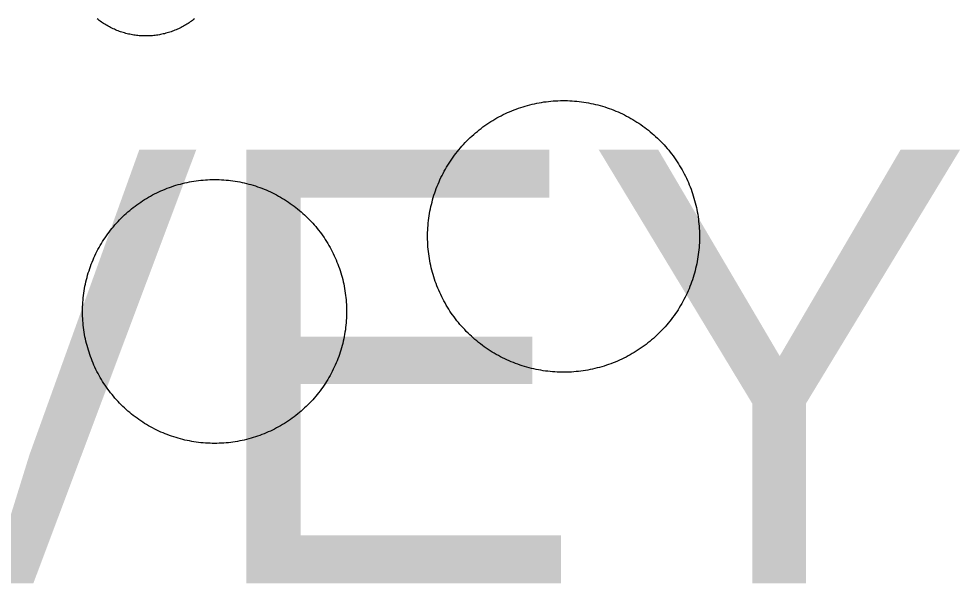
# Model space of a CAD drawing. Extents: x 3651524 to 3689615, y 505651 to 531377.
# Drawn here: x 3676070.7 to 3676250.8, y 514939.8 to 515047.8 of the extents above; entities that cross this region are included whole.
import ezdxf

# ---------------------------------------------------------------- set-up
doc = ezdxf.new("R2010")
doc.units = 0
doc.layers.add('V-DOMW-TANK', color=7, linetype='Continuous')
doc.layers.add('V-RIVR-GAGE-IDEN', color=7, linetype='Continuous')

msp = doc.modelspace()

# ---------------------------------------------------------------- linework, layer by layer
at = {"layer": 'V-DOMW-TANK'}
for points in [[(3676101.04, 515045.84), (3676100.798, 515045.737), (3676100.562, 515045.637), (3676100.321, 515045.543), (3676100.077, 515045.451), (3676099.833, 515045.365), (3676099.587, 515045.283), (3676099.342, 515045.205), (3676099.094, 515045.131), (3676098.844, 515045.062), (3676098.594, 515044.996), (3676098.342, 515044.937), (3676098.088, 515044.879), (3676097.834, 515044.828), (3676097.58, 515044.781), (3676097.324, 515044.738), (3676097.068, 515044.699), (3676096.812, 515044.664), (3676096.556, 515044.636), (3676096.298, 515044.611), (3676096.04, 515044.591), (3676095.782, 515044.574), (3676095.522, 515044.562), (3676095.264, 515044.556), (3676095.006, 515044.552), (3676094.744, 515044.556), (3676094.488, 515044.562), (3676094.23, 515044.572), (3676093.972, 515044.589), (3676093.712, 515044.609), (3676093.456, 515044.634), (3676093.198, 515044.662), (3676092.942, 515044.695), (3676092.686, 515044.734), (3676092.43, 515044.777), (3676092.176, 515044.824), (3676091.922, 515044.875), (3676091.668, 515044.931), (3676091.416, 515044.99), (3676091.168, 515045.055), (3676090.916, 515045.125), (3676090.668, 515045.197), (3676090.423, 515045.275), (3676090.177, 515045.357), (3676089.931, 515045.443), (3676089.689, 515045.535), (3676089.448, 515045.629), (3676089.21, 515045.727), (3676088.973, 515045.83), (3676088.737, 515045.938), (3676088.502, 515046.049), (3676088.27, 515046.165), (3676088.041, 515046.284), (3676087.814, 515046.407), (3676087.59, 515046.534), (3676087.365, 515046.665), (3676087.144, 515046.8), (3676086.927, 515046.938), (3676086.71, 515047.083), (3676086.497, 515047.228), (3676086.286, 515047.378), (3676086.077, 515047.534), (3676085.872, 515047.689), (3676085.669, 515047.851)], [(3676104.337, 515047.865), (3676104.134, 515047.704), (3676103.931, 515047.546), (3676103.72, 515047.392), (3676103.509, 515047.243), (3676103.296, 515047.095), (3676103.081, 515046.952), (3676102.862, 515046.813), (3676102.643, 515046.677), (3676102.42, 515046.546), (3676102.195, 515046.417), (3676101.967, 515046.294), (3676101.738, 515046.176), (3676101.506, 515046.059), (3676101.273, 515045.948), (3676101.04, 515045.84)], [(3676153.503, 515020.975), (3676153.765, 515021.346), (3676154.034, 515021.712), (3676154.306, 515022.075), (3676154.587, 515022.431), (3676154.873, 515022.785), (3676155.166, 515023.13), (3676155.465, 515023.472), (3676155.77, 515023.809), (3676156.08, 515024.139), (3676156.395, 515024.465), (3676156.718, 515024.784), (3676157.044, 515025.1), (3676157.378, 515025.407), (3676157.716, 515025.712), (3676158.058, 515026.007), (3676158.408, 515026.298), (3676158.76, 515026.582), (3676159.119, 515026.861), (3676159.481, 515027.133), (3676159.85, 515027.4), (3676160.223, 515027.66), (3676160.599, 515027.912), (3676160.98, 515028.157), (3676161.363, 515028.397), (3676161.757, 515028.63), (3676162.15, 515028.856), (3676162.547, 515029.075), (3676162.948, 515029.288), (3676163.354, 515029.493), (3676163.762, 515029.689), (3676164.173, 515029.88), (3676164.589, 515030.064), (3676165.007, 515030.238), (3676165.429, 515030.41), (3676165.853, 515030.57), (3676166.279, 515030.726), (3676166.709, 515030.871), (3676167.141, 515031.01), (3676167.575, 515031.141), (3676168.011, 515031.266), (3676168.449, 515031.383), (3676168.89, 515031.494), (3676169.332, 515031.592), (3676169.777, 515031.684), (3676170.223, 515031.77), (3676170.667, 515031.848), (3676171.118, 515031.918), (3676171.569, 515031.979), (3676172.019, 515032.034), (3676172.47, 515032.079), (3676172.922, 515032.116), (3676173.375, 515032.147), (3676173.827, 515032.171), (3676174.282, 515032.186), (3676174.735, 515032.194), (3676175.189, 515032.192), (3676175.644, 515032.184), (3676176.095, 515032.165), (3676176.549, 515032.141), (3676177.002, 515032.108), (3676177.454, 515032.067), (3676177.905, 515032.018), (3676178.356, 515031.963), (3676178.806, 515031.897), (3676179.253, 515031.825), (3676179.701, 515031.745), (3676180.146, 515031.657), (3676180.59, 515031.563), (3676181.03, 515031.459), (3676181.471, 515031.348), (3676181.909, 515031.229), (3676182.345, 515031.102), (3676182.779, 515030.969), (3676183.209, 515030.828), (3676183.639, 515030.678), (3676184.065, 515030.523), (3676184.487, 515030.357), (3676184.909, 515030.189), (3676185.325, 515030.009), (3676185.741, 515029.824), (3676186.15, 515029.632), (3676186.558, 515029.431), (3676186.961, 515029.224), (3676187.363, 515029.009), (3676187.758, 515028.788), (3676188.151, 515028.561), (3676188.538, 515028.325), (3676188.923, 515028.086), (3676189.304, 515027.836), (3676189.679, 515027.582), (3676190.05, 515027.32), (3676190.416, 515027.054), (3676190.779, 515026.779), (3676191.135, 515026.499), (3676191.487, 515026.212), (3676191.833, 515025.919), (3676192.176, 515025.62), (3676192.511, 515025.317), (3676192.843, 515025.006), (3676193.169, 515024.69)], [(3676193.169, 515024.69), (3676193.488, 515024.369), (3676193.804, 515024.041), (3676194.113, 515023.707), (3676194.414, 515023.369), (3676194.711, 515023.027), (3676195.004, 515022.679), (3676195.286, 515022.325), (3676195.565, 515021.966), (3676195.835, 515021.604), (3676196.104, 515021.235), (3676196.364, 515020.862), (3676196.616, 515020.486), (3676196.861, 515020.105), (3676197.101, 515019.72), (3676197.334, 515019.331), (3676197.56, 515018.939), (3676197.779, 515018.538), (3676197.992, 515018.139), (3676198.197, 515017.733), (3676198.393, 515017.323), (3676198.586, 515016.912), (3676198.768, 515016.498), (3676198.944, 515016.08), (3676199.114, 515015.658), (3676199.276, 515015.235), (3676199.43, 515014.806), (3676199.575, 515014.378), (3676199.712, 515013.946), (3676199.847, 515013.512), (3676199.97, 515013.074), (3676200.087, 515012.636), (3676200.195, 515012.195), (3676200.296, 515011.753), (3676200.39, 515011.309), (3676200.476, 515010.864), (3676200.552, 515010.416), (3676200.624, 515009.967), (3676200.685, 515009.519), (3676200.738, 515009.068), (3676200.785, 515008.615), (3676200.824, 515008.165), (3676200.853, 515007.712), (3676200.875, 515007.258), (3676200.892, 515006.805), (3676200.898, 515006.35), (3676200.896, 515005.898), (3676200.888, 515005.443), (3676200.871, 515004.99), (3676200.845, 515004.536), (3676200.812, 515004.083), (3676200.773, 515003.633), (3676200.724, 515003.18), (3676200.667, 515002.731), (3676200.603, 515002.281), (3676200.531, 515001.832), (3676200.451, 515001.386), (3676200.363, 515000.942), (3676200.267, 515000.497), (3676200.165, 515000.055), (3676200.052, 514999.616), (3676199.935, 514999.178), (3676199.808, 514998.742), (3676199.675, 514998.308), (3676199.534, 514997.878), (3676199.384, 514997.448), (3676199.229, 514997.022), (3676199.065, 514996.6), (3676198.893, 514996.178), (3676198.715, 514995.762), (3676198.528, 514995.346), (3676198.336, 514994.937), (3676198.135, 514994.529), (3676197.928, 514994.128), (3676197.717, 514993.724), (3676197.494, 514993.329), (3676197.267, 514992.936), (3676197.031, 514992.549), (3676196.79, 514992.164), (3676196.542, 514991.783), (3676196.286, 514991.408), (3676196.026, 514991.037), (3676195.757, 514990.671), (3676195.483, 514990.308), (3676195.202, 514989.95), (3676194.918, 514989.6), (3676194.625, 514989.254), (3676194.326, 514988.912), (3676194.021, 514988.576), (3676193.712, 514988.244), (3676193.394, 514987.918), (3676193.073, 514987.599), (3676192.745, 514987.283), (3676192.413, 514986.976), (3676192.075, 514986.673), (3676191.731, 514986.376), (3676191.383, 514986.085), (3676191.031, 514985.801), (3676190.672, 514985.522), (3676190.308, 514985.25), (3676189.941, 514984.984)], [(3676151.396, 514995.06), (3676151.205, 514995.471), (3676151.023, 514995.885), (3676150.847, 514996.305), (3676150.677, 514996.725), (3676150.515, 514997.151), (3676150.359, 514997.577), (3676150.214, 514998.007), (3676150.075, 514998.439), (3676149.942, 514998.873), (3676149.821, 514999.309), (3676149.706, 514999.748), (3676149.596, 515000.188), (3676149.493, 515000.63), (3676149.401, 515001.077), (3676149.315, 515001.521), (3676149.237, 515001.968), (3676149.17, 515002.418), (3676149.106, 515002.863), (3676149.053, 515003.315), (3676149.006, 515003.768), (3676148.967, 515004.22), (3676148.936, 515004.673), (3676148.914, 515005.126), (3676148.901, 515005.58), (3676148.893, 515006.033), (3676148.893, 515006.488), (3676148.903, 515006.94), (3676148.92, 515007.395), (3676148.944, 515007.847), (3676148.977, 515008.3), (3676149.02, 515008.753), (3676149.067, 515009.203), (3676149.124, 515009.654), (3676149.188, 515010.102), (3676149.26, 515010.551), (3676149.34, 515010.997), (3676149.428, 515011.442), (3676149.524, 515011.886), (3676149.626, 515012.328), (3676149.737, 515012.769), (3676149.856, 515013.207), (3676149.983, 515013.641), (3676150.116, 515014.075), (3676150.257, 515014.507), (3676150.407, 515014.936), (3676150.562, 515015.361), (3676150.726, 515015.785), (3676150.896, 515016.205), (3676151.078, 515016.623), (3676151.261, 515017.037), (3676151.455, 515017.448), (3676151.654, 515017.854), (3676151.861, 515018.259), (3676152.076, 515018.659), (3676152.297, 515019.054), (3676152.524, 515019.447), (3676152.76, 515019.836), (3676153.001, 515020.221), (3676153.249, 515020.6), (3676153.503, 515020.975)], [(3676082.909, 514990.937), (3676082.898, 514991.375), (3676082.894, 514991.816), (3676082.898, 514992.258), (3676082.909, 514992.698), (3676082.929, 514993.139), (3676082.956, 514993.579), (3676082.99, 514994.017), (3676083.031, 514994.453), (3676083.081, 514994.894), (3676083.138, 514995.332), (3676083.203, 514995.768), (3676083.277, 514996.202), (3676083.357, 514996.635), (3676083.445, 514997.067), (3676083.539, 514997.499), (3676083.642, 514997.927), (3676083.752, 514998.353), (3676083.871, 514998.777), (3676083.996, 514999.201), (3676084.127, 514999.621), (3676084.268, 515000.038), (3676084.416, 515000.454), (3676084.569, 515000.868), (3676084.731, 515001.277), (3676084.899, 515001.685), (3676085.075, 515002.09), (3676085.258, 515002.49), (3676085.448, 515002.889), (3676085.645, 515003.28), (3676085.847, 515003.674), (3676086.058, 515004.061), (3676086.273, 515004.444), (3676086.499, 515004.825), (3676086.728, 515005.201), (3676086.966, 515005.572), (3676087.207, 515005.941), (3676087.457, 515006.303), (3676087.713, 515006.664), (3676087.977, 515007.018), (3676088.244, 515007.368), (3676088.518, 515007.712), (3676088.799, 515008.054), (3676089.085, 515008.388), (3676089.376, 515008.718), (3676089.677, 515009.043), (3676089.978, 515009.363), (3676090.288, 515009.676), (3676090.599, 515009.985), (3676090.92, 515010.291), (3676091.246, 515010.59), (3676091.576, 515010.88), (3676091.91, 515011.167), (3676092.252, 515011.446), (3676092.596, 515011.722), (3676092.946, 515011.99), (3676093.3, 515012.253), (3676093.659, 515012.509), (3676094.021, 515012.758), (3676094.39, 515013), (3676094.76, 515013.238), (3676095.137, 515013.469), (3676095.516, 515013.692), (3676095.899, 515013.909), (3676096.286, 515014.12), (3676096.677, 515014.323), (3676097.07, 515014.52), (3676097.47, 515014.71), (3676097.871, 515014.893), (3676098.275, 515015.069), (3676098.68, 515015.239), (3676099.092, 515015.4), (3676099.506, 515015.554), (3676099.921, 515015.701), (3676100.339, 515015.841), (3676100.759, 515015.974), (3676101.181, 515016.099), (3676101.607, 515016.218), (3676102.033, 515016.328), (3676102.461, 515016.431), (3676102.891, 515016.527), (3676103.323, 515016.615), (3676103.757, 515016.695), (3676104.191, 515016.766), (3676104.628, 515016.832), (3676105.062, 515016.889), (3676105.502, 515016.938), (3676105.94, 515016.984), (3676106.381, 515017.018), (3676106.821, 515017.045), (3676107.261, 515017.063), (3676107.702, 515017.076), (3676108.142, 515017.08), (3676108.58, 515017.076), (3676109.025, 515017.063), (3676109.465, 515017.045), (3676109.903, 515017.018), (3676110.344, 515016.984), (3676110.782, 515016.943), (3676111.22, 515016.891), (3676111.656, 515016.834)], [(3676111.656, 515016.834), (3676112.093, 515016.771), (3676112.529, 515016.697), (3676112.961, 515016.617), (3676113.393, 515016.529), (3676113.823, 515016.431), (3676114.253, 515016.33), (3676114.679, 515016.22), (3676115.103, 515016.103), (3676115.527, 515015.978), (3676115.947, 515015.845), (3676116.367, 515015.706), (3676116.78, 515015.558), (3676117.194, 515015.405), (3676117.604, 515015.243), (3676118.011, 515015.075), (3676118.415, 515014.899), (3676118.816, 515014.716), (3676119.213, 515014.526), (3676119.609, 515014.329), (3676120, 515014.127), (3676120.387, 515013.916), (3676120.77, 515013.699), (3676121.151, 515013.475), (3676121.526, 515013.246), (3676121.898, 515013.008), (3676122.265, 515012.763), (3676122.63, 515012.515), (3676122.988, 515012.261), (3676123.342, 515011.999), (3676123.692, 515011.73), (3676124.036, 515011.456), (3676124.376, 515011.175), (3676124.712, 515010.889), (3676125.042, 515010.596), (3676125.368, 515010.299), (3676125.687, 515009.996), (3676126.003, 515009.686), (3676126.312, 515009.373), (3676126.615, 515009.054), (3676126.912, 515008.728), (3676127.205, 515008.398), (3676127.491, 515008.062), (3676127.772, 515007.722), (3676128.046, 515007.378), (3676128.315, 515007.028), (3676128.577, 515006.674), (3676128.833, 515006.315), (3676129.083, 515005.951), (3676129.326, 515005.584), (3676129.562, 515005.214), (3676129.793, 515004.837), (3676130.017, 515004.458), (3676130.234, 515004.073), (3676130.445, 515003.686), (3676130.647, 515003.295), (3676130.844, 515002.901), (3676131.035, 515002.502), (3676131.215, 515002.103), (3676131.393, 515001.697), (3676131.563, 515001.29), (3676131.725, 515000.88), (3676131.878, 515000.468), (3676132.026, 515000.053), (3676132.165, 514999.635), (3676132.298, 514999.213), (3676132.423, 514998.791), (3676132.542, 514998.367), (3676132.652, 514997.939), (3676132.755, 514997.511), (3676132.851, 514997.081), (3676132.937, 514996.649), (3676133.019, 514996.213), (3676133.091, 514995.781), (3676133.156, 514995.344), (3676133.216, 514994.908), (3676133.265, 514994.47), (3676133.306, 514994.032), (3676133.341, 514993.591), (3676133.369, 514993.151), (3676133.388, 514992.711), (3676133.4, 514992.27), (3676133.404, 514991.832), (3676133.4, 514991.39), (3676133.388, 514990.949), (3676133.369, 514990.509), (3676133.343, 514990.069), (3676133.308, 514989.628), (3676133.265, 514989.19), (3676133.216, 514988.752), (3676133.158, 514988.316), (3676133.093, 514987.879), (3676133.021, 514987.443), (3676132.941, 514987.011), (3676132.853, 514986.579), (3676132.757, 514986.149), (3676132.654, 514985.719), (3676132.544, 514985.293), (3676132.427, 514984.869), (3676132.302, 514984.445), (3676132.169, 514984.025)], [(3676189.941, 514984.984), (3676189.568, 514984.725), (3676189.192, 514984.472), (3676188.811, 514984.228), (3676188.424, 514983.986), (3676188.034, 514983.753), (3676187.641, 514983.527), (3676187.244, 514983.308), (3676186.843, 514983.097), (3676186.437, 514982.893), (3676186.029, 514982.694), (3676185.618, 514982.503), (3676185.202, 514982.319), (3676184.784, 514982.143), (3676184.362, 514981.975), (3676183.94, 514981.813), (3676183.512, 514981.66), (3676183.082, 514981.514), (3676182.65, 514981.373), (3676182.216, 514981.242), (3676181.78, 514981.117), (3676181.342, 514981.002), (3676180.899, 514980.894), (3676180.457, 514980.791), (3676180.012, 514980.699), (3676179.568, 514980.613), (3676179.12, 514980.535), (3676178.673, 514980.466), (3676178.222, 514980.404), (3676177.772, 514980.351), (3676177.321, 514980.304), (3676176.869, 514980.265), (3676176.416, 514980.234), (3676175.961, 514980.212), (3676175.509, 514980.197), (3676175.054, 514980.191), (3676174.602, 514980.191), (3676174.147, 514980.199), (3676173.694, 514980.218), (3676173.24, 514980.242), (3676172.787, 514980.275), (3676172.337, 514980.316), (3676171.884, 514980.365), (3676171.435, 514980.423), (3676170.985, 514980.486), (3676170.536, 514980.56), (3676170.09, 514980.638), (3676169.645, 514980.726), (3676169.201, 514980.822), (3676168.759, 514980.924), (3676168.32, 514981.037), (3676167.882, 514981.154), (3676167.446, 514981.281), (3676167.012, 514981.414), (3676166.58, 514981.555), (3676166.152, 514981.705), (3676165.726, 514981.86), (3676165.3, 514982.024), (3676164.882, 514982.196), (3676164.464, 514982.374), (3676164.05, 514982.561), (3676163.641, 514982.753), (3676163.233, 514982.952), (3676162.828, 514983.159), (3676162.428, 514983.374), (3676162.033, 514983.595), (3676161.64, 514983.822), (3676161.251, 514984.058), (3676160.868, 514984.299), (3676160.487, 514984.547), (3676160.114, 514984.801), (3676159.741, 514985.063), (3676159.375, 514985.332), (3676159.012, 514985.604), (3676158.656, 514985.885), (3676158.304, 514986.171), (3676157.955, 514986.464), (3676157.616, 514986.763), (3676157.278, 514987.068), (3676156.948, 514987.378), (3676156.624, 514987.695), (3676156.301, 514988.017), (3676155.987, 514988.34), (3676155.678, 514988.676), (3676155.375, 514989.014), (3676155.078, 514989.358), (3676154.787, 514989.706), (3676154.503, 514990.058), (3676154.224, 514990.417), (3676153.952, 514990.779), (3676153.687, 514991.148), (3676153.427, 514991.521), (3676153.175, 514991.898), (3676152.928, 514992.276), (3676152.688, 514992.664), (3676152.457, 514993.055), (3676152.229, 514993.448), (3676152.012, 514993.845), (3676151.799, 514994.245), (3676151.594, 514994.65), (3676151.396, 514995.06)], [(3676096.298, 514969.519), (3676095.907, 514969.73), (3676095.526, 514969.947), (3676095.147, 514970.17), (3676094.771, 514970.402), (3676094.4, 514970.637), (3676094.031, 514970.881), (3676093.669, 514971.131), (3676093.308, 514971.387), (3676092.954, 514971.649), (3676092.606, 514971.917), (3676092.26, 514972.192), (3676091.92, 514972.47), (3676091.586, 514972.757), (3676091.254, 514973.05), (3676090.926, 514973.347), (3676090.609, 514973.65), (3676090.296, 514973.959), (3676089.986, 514974.275), (3676089.683, 514974.596), (3676089.384, 514974.918), (3676089.094, 514975.247), (3676088.807, 514975.583), (3676088.526, 514975.923), (3676088.252, 514976.269), (3676087.984, 514976.617), (3676087.721, 514976.972), (3676087.465, 514977.33), (3676087.216, 514977.697), (3676086.972, 514978.061), (3676086.734, 514978.434), (3676086.505, 514978.809), (3676086.28, 514979.19), (3676086.062, 514979.573), (3676085.854, 514979.96), (3676085.649, 514980.351), (3676085.452, 514980.746), (3676085.264, 514981.144), (3676085.079, 514981.545), (3676084.903, 514981.948), (3676084.735, 514982.356), (3676084.574, 514982.763), (3676084.42, 514983.179), (3676084.273, 514983.595), (3676084.131, 514984.013), (3676084, 514984.433), (3676083.873, 514984.854), (3676083.756, 514985.28), (3676083.646, 514985.706), (3676083.543, 514986.137), (3676083.447, 514986.565), (3676083.359, 514986.997), (3676083.279, 514987.431), (3676083.203, 514987.863), (3676083.14, 514988.301), (3676083.083, 514988.737), (3676083.033, 514989.178), (3676082.99, 514989.616), (3676082.956, 514990.054), (3676082.929, 514990.495), (3676082.909, 514990.937)], [(3676132.169, 514984.025), (3676132.03, 514983.607), (3676131.882, 514983.192), (3676131.729, 514982.778), (3676131.567, 514982.368), (3676131.397, 514981.959), (3676131.223, 514981.557), (3676131.041, 514981.154), (3676130.85, 514980.758), (3676130.654, 514980.363), (3676130.451, 514979.972), (3676130.24, 514979.585), (3676130.025, 514979.2), (3676129.8, 514978.821), (3676129.568, 514978.444), (3676129.333, 514978.074), (3676129.089, 514977.705), (3676128.839, 514977.342), (3676128.583, 514976.984), (3676128.321, 514976.63), (3676128.053, 514976.28), (3676127.778, 514975.933), (3676127.5, 514975.593), (3676127.213, 514975.258), (3676126.92, 514974.928), (3676126.625, 514974.604), (3676126.32, 514974.283), (3676126.011, 514973.969), (3676125.695, 514973.66), (3676125.376, 514973.357), (3676125.052, 514973.058), (3676124.723, 514972.767), (3676124.389, 514972.48), (3676124.047, 514972.2), (3676123.703, 514971.925), (3676123.352, 514971.657), (3676122.998, 514971.395), (3676122.64, 514971.139), (3676122.275, 514970.889), (3676121.909, 514970.645), (3676121.536, 514970.408), (3676121.161, 514970.179), (3676120.782, 514969.953), (3676120.397, 514969.736), (3676120.01, 514969.527), (3676119.619, 514969.322), (3676119.226, 514969.126), (3676118.826, 514968.935), (3676118.427, 514968.753), (3676118.022, 514968.577), (3676117.614, 514968.409), (3676117.204, 514968.247), (3676116.793, 514968.092), (3676116.377, 514967.946), (3676115.959, 514967.805), (3676115.537, 514967.672), (3676115.115, 514967.547), (3676114.691, 514967.43), (3676114.263, 514967.32), (3676113.835, 514967.215), (3676113.405, 514967.121), (3676112.973, 514967.033), (3676112.541, 514966.951), (3676112.105, 514966.879), (3676111.669, 514966.814), (3676111.232, 514966.756), (3676110.794, 514966.705), (3676110.356, 514966.664), (3676109.916, 514966.629), (3676109.475, 514966.601), (3676109.037, 514966.582), (3676108.595, 514966.57), (3676108.154, 514966.566), (3676107.714, 514966.57), (3676107.274, 514966.582), (3676106.833, 514966.601), (3676106.393, 514966.627), (3676105.953, 514966.66), (3676105.514, 514966.705), (3676105.076, 514966.754), (3676104.64, 514966.81), (3676104.204, 514966.877), (3676103.769, 514966.949), (3676103.335, 514967.029), (3676102.903, 514967.117), (3676102.473, 514967.213), (3676102.045, 514967.315), (3676101.619, 514967.426), (3676101.193, 514967.543), (3676100.771, 514967.668), (3676100.349, 514967.801), (3676099.932, 514967.94), (3676099.518, 514968.088), (3676099.104, 514968.241), (3676098.695, 514968.403), (3676098.287, 514968.569), (3676097.881, 514968.747), (3676097.48, 514968.927), (3676097.083, 514969.12), (3676096.69, 514969.314), (3676096.298, 514969.519)]]:
    msp.add_lwpolyline(points, dxfattribs=at)

# ---------------------------------------------------------------- texts
at = {"layer": 'V-RIVR-GAGE-IDEN'}
msp.add_text('HARVEY', height=83, dxfattribs=at).set_placement((3675796.775, 514939.812))

doc.saveas('drawing.dxf')
